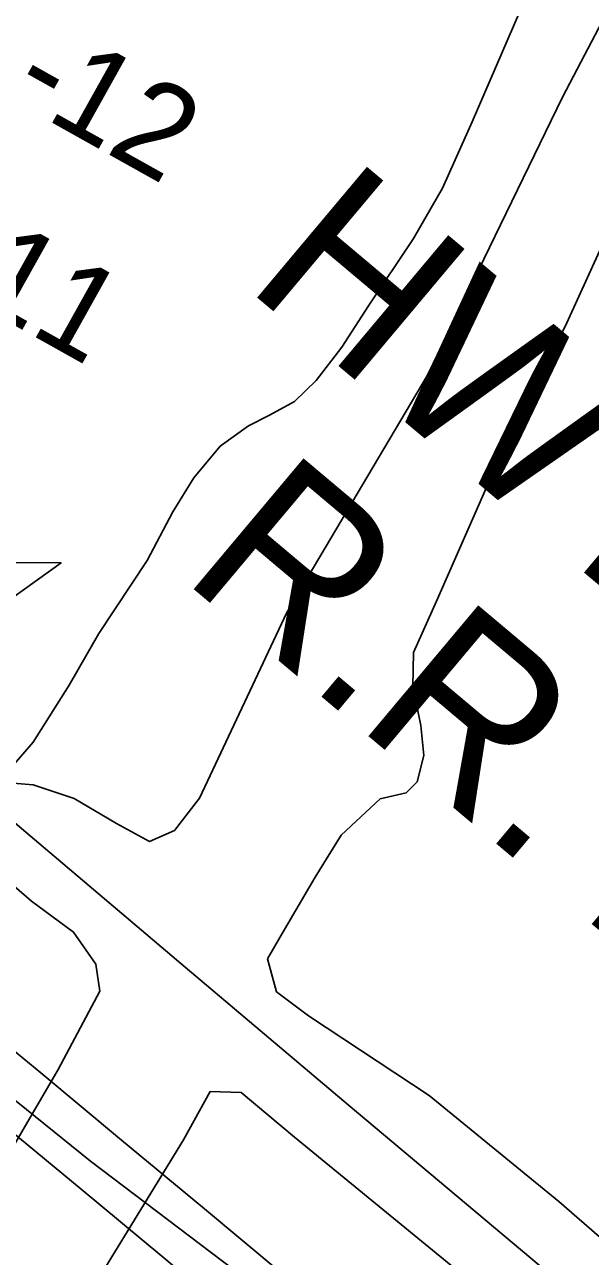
# Model space of a CAD drawing. Extents: x 3683402 to 3721514, y 487807 to 513565.
# Drawn here: x 3700814 to 3701089, y 501053 to 501651 of the extents above; entities that cross this region are included whole.
import ezdxf

# ---------------------------------------------------------------- set-up
doc = ezdxf.new("R2010")
doc.units = 0
for name, color, linetype in [('V-BRDG-IDEN', 7, 'Continuous'), ('V-BRDG-OTLN', 7, 'Continuous'), ('V-CHAN-NAID', 7, 'Continuous'), ('V-LEVE-TOET', 7, 'Continuous'), ('V-RAIL-TRAK', 7, 'Continuous'), ('V-ROAD-CNTR', 7, 'Continuous'), ('V-TOPO-SHOR', 7, 'Continuous'), ('V-TOPO-SPOT', 7, 'Continuous')]:
    doc.layers.add(name, color=color, linetype=linetype)

msp = doc.modelspace()

# ---------------------------------------------------------------- linework, layer by layer
at = {"layer": 'V-BRDG-OTLN'}
msp.add_lwpolyline([(3700919.38, 501020.57), (3700880.2, 501053.24), (3700840.97, 501085.86), (3700801.69, 501118.4), (3700749.72, 501161.07), (3700768.83, 501185.38), (3700821.36, 501142.25), (3700860.71, 501109.65), (3700899.98, 501077), (3700939.2, 501044.29)], dxfattribs=at)
at = {"layer": 'V-CHAN-NAID'}
msp.add_lwpolyline([(3700754.73, 501390.55), (3700831.22, 501390), (3700769.02, 501345.48)], dxfattribs=at)
at = {"layer": 'V-LEVE-TOET'}
for points in [[(3701197.09, 501753.01), (3701138.05, 501641.74), (3701114.85, 501589.05), (3701077.13, 501506.6), (3701040.85, 501432.92), (3701013.78, 501371.44), (3701002.67, 501346.56), (3701002.23, 501330), (3701006.2, 501311.01), (3701007.71, 501296.4), (3701004.34, 501283.73), (3700999, 501278.35), (3700986.35, 501275.38), (3700967.41, 501257.78), (3700954.82, 501237.28), (3700938.83, 501209.94), (3700931.57, 501197.74), (3700936.01, 501181.68), (3700951.64, 501170.04), (3701010.23, 501131.27), (3701073.25, 501079.85), (3701224.22, 500948.85)], [(3700773.66, 501037.06), (3700780.42, 501053.65), (3700795.41, 501085.36), (3700829.8, 501143.94), (3700850.12, 501182), (3700848.13, 501195.15), (3700837.36, 501210.7), (3700816.85, 501225.73), (3700798.77, 501241.26), (3700793.37, 501253.42), (3700790.41, 501264.61), (3700791.86, 501271.93), (3700796.56, 501278.07), (3700805.94, 501283.18), (3700817.63, 501282.24), (3700837.62, 501275.49), (3700858.13, 501263.38), (3700874.23, 501254.67), (3700886.39, 501260.07), (3700898.52, 501275.7), (3700941.07, 501365.97), (3701009.36, 501481.17), (3701075.15, 501616.33), (3701142.42, 501744.68)], [(3701077.17, 501002.81), (3700944.78, 501110.98), (3700918.89, 501132.81), (3700903.79, 501133.25), (3700890.71, 501109.82), (3700846.15, 501037.09)]]:
    msp.add_lwpolyline(points, dxfattribs=at)
at = {"layer": 'V-RAIL-TRAK'}
msp.add_lwpolyline([(3702449.04, 499884.6), (3702448.85, 499884.75), (3702313.95, 499999.7), (3702089.55, 500187.39), (3701884.71, 500359.38), (3701706.93, 500508.63), (3701550.8, 500639.69), (3701346.38, 500811.27), (3701273.52, 500872.87), (3701261.43, 500883.06), (3701232.3, 500907.6), (3700970.85, 501126.72), (3700889.43, 501195.48), (3700796.96, 501273.56)], dxfattribs=at)
at = {"layer": 'V-ROAD-CNTR'}
msp.add_lwpolyline([(3702238.98, 500002.6), (3701998.05, 500198.72), (3701875.21, 500297.92), (3701767.12, 500387.66), (3701606.08, 500515.54), (3701489.32, 500611.09), (3701364.19, 500717.81), (3701316.38, 500761.93), (3701239.27, 500821.23), (3701163.5, 500873.2), (3701061.3, 500943.14), (3700941.81, 501026.47), (3700845.53, 501099.41), (3700768.93, 501161.06), (3700704.49, 501215.5), (3700563.51, 501337.24), (3700365.05, 501502.97), (3700205.58, 501635.76), (3700064.58, 501755.85), (3699929.63, 501868.81), (3699805.36, 501967.03), (3699552.33, 502184.74), (3699273.81, 502419.23)], dxfattribs=at)
at = {"layer": 'V-TOPO-SHOR'}
msp.add_lwpolyline([(3701063.04, 501678.22), (3701031.09, 501604.27), (3701016.67, 501572), (3701002.61, 501547.6), (3700980.72, 501514.92), (3700967.83, 501494.84), (3700955.31, 501478.69), (3700944.74, 501468.44), (3700932.59, 501461.72), (3700922.39, 501456.58), (3700908.68, 501446.71), (3700895.77, 501431.35), (3700885.61, 501414.81), (3700873.12, 501391.2), (3700849.67, 501355.77), (3700835.23, 501330.57), (3700817.64, 501303.01), (3700799.25, 501281.74)], dxfattribs=at)

# ---------------------------------------------------------------- texts
at = {"layer": 'V-BRDG-IDEN'}
for s, p in [('HWY. 23 AND', (3700919.62, 501524.75)), ('R.R. BRIDGE', (3700888.76, 501383.12))]:
    msp.add_text(s, height=82.9998, rotation=319.95732, dxfattribs=at).set_placement(p)
at = {"layer": 'V-TOPO-SPOT'}
for s, p in [('-12', (3700805.43, 501615.84)), ('-11', (3700768.27, 501527.91))]:
    msp.add_text(s, height=45, rotation=330.79328, dxfattribs=at).set_placement(p)

doc.saveas('drawing.dxf')
